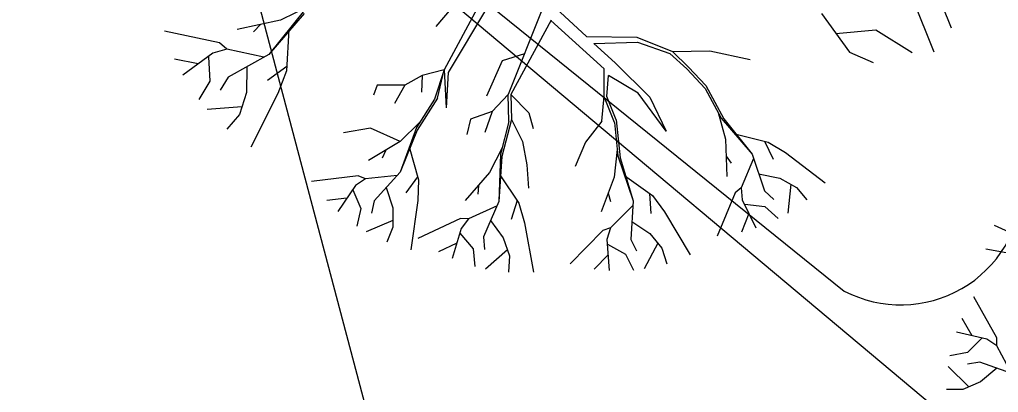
# Model space of a CAD drawing. Extents: x -438233 to -437334, y -1133133 to -1132623.
# Drawn here: x -438093.8 to -438087.09, y -1133017.22 to -1133014.67 of the extents above; entities that cross this region are included whole.
import ezdxf

# ---------------------------------------------------------------- set-up
doc = ezdxf.new("R2010")
doc.units = 0
for name, color, linetype in [('Vrstva 1', 7, 'Continuous'), ('Vrstva 11', 7, 'Continuous'), ('Vrstva 40', 7, 'Continuous')]:
    doc.layers.add(name, color=color, linetype=linetype)

msp = doc.modelspace()

# ---------------------------------------------------------------- linework, layer by layer
at = {"layer": 'Vrstva 1'}
for p, q in [((-438096.846, -1133009.51), (-438083.8202, -1133020.4226)), ((-438091.8042, -1133014.5691), (-438092.0077, -1133014.6685)), ((-438090.8403, -1133014.5884), (-438090.945, -1133014.713)), ((-438090.6464, -1133014.5589), (-438090.8884, -1133015.0092)), ((-438090.5898, -1133014.5776), (-438090.8614, -1133015.0267)), ((-438090.2135, -1133014.589), (-438090.4483, -1133015.1778)), ((-438090.1527, -1133014.5595), (-438089.9119, -1133014.7817)), ((-438087.6771, -1133014.5264), (-438087.535, -1133014.8852)), ((-438087.4772, -1133014.5691), (-438087.4158, -1133014.7227)), ((-438091.8445, -1133014.6016), (-438092.0884, -1133014.9045)), ((-438091.8469, -1133014.6245), (-438092.0884, -1133014.9045)), ((-438088.3038, -1133014.6239), (-438088.1124, -1133014.8888)), ((-438092.0077, -1133014.6685), (-438092.3063, -1133014.7329)), ((-438092.1443, -1133014.6974), (-438092.1925, -1133014.7498)), ((-438090.1557, -1133014.6685), (-438090.4309, -1133015.1772)), ((-438090.1563, -1133014.6709), (-438089.7915, -1133015.0032)), ((-438092.4267, -1133014.825), (-438092.8036, -1133014.7455)), ((-438091.9517, -1133014.7335), (-438091.9673, -1133015.0153)), ((-438089.9119, -1133014.7817), (-438089.5681, -1133014.7865)), ((-438089.5681, -1133014.7865), (-438089.3243, -1133014.8828)), ((-438088.2057, -1133014.76), (-438087.9323, -1133014.7353)), ((-438087.9323, -1133014.7353), (-438087.6825, -1133014.89)), ((-438092.3755, -1133014.8672), (-438092.4267, -1133014.825)), ((-438089.8619, -1133014.828), (-438089.5639, -1133014.8208)), ((-438089.8619, -1133014.828), (-438089.7174, -1133014.9611)), ((-438089.5639, -1133014.8208), (-438089.343, -1133014.8979)), ((-438092.4713, -1133014.8943), (-438092.6784, -1133015.0466)), ((-438092.5026, -1133014.9195), (-438092.4923, -1133015.0857)), ((-438092.3755, -1133014.8672), (-438092.4713, -1133014.8943)), ((-438092.1221, -1133014.9225), (-438092.3755, -1133014.8672)), ((-438092.0884, -1133014.9045), (-438092.3671, -1133015.0598)), ((-438090.3376, -1133014.8991), (-438090.4899, -1133014.9484)), ((-438089.343, -1133014.8979), (-438089.2268, -1133015.0032)), ((-438089.3243, -1133014.8828), (-438089.069, -1133014.8798)), ((-438089.3243, -1133014.8828), (-438089.2141, -1133014.9912)), ((-438089.069, -1133014.8798), (-438088.7921, -1133014.9388)), ((-438088.1124, -1133014.8888), (-438087.9504, -1133014.9599)), ((-438092.5718, -1133014.9677), (-438092.7344, -1133014.9352)), ((-438092.2383, -1133014.9876), (-438092.2407, -1133015.164)), ((-438091.9649, -1133014.987), (-438092.098, -1133015.0827)), ((-438090.4899, -1133014.9484), (-438090.5983, -1133015.1887)), ((-438089.7174, -1133014.9611), (-438089.479, -1133015.1953)), ((-438089.2141, -1133014.9912), (-438089.0949, -1133015.1158)), ((-438091.9673, -1133015.0153), (-438092.0263, -1133015.1718)), ((-438091.0378, -1133015.0472), (-438091.157, -1133015.114)), ((-438091.0378, -1133015.0472), (-438091.042, -1133015.1622)), ((-438090.8884, -1133015.0092), (-438091.0378, -1133015.0472)), ((-438090.8884, -1133015.0092), (-438090.9529, -1133015.2097)), ((-438090.9324, -1133015.2037), (-438090.8884, -1133015.0092)), ((-438090.8884, -1133015.0092), (-438090.8746, -1133015.2693)), ((-438090.8614, -1133015.0267), (-438090.8746, -1133015.2693)), ((-438089.7909, -1133015.1887), (-438089.7915, -1133015.0032)), ((-438089.774, -1133015.1911), (-438089.762, -1133015.0478)), ((-438089.5591, -1133015.1688), (-438089.762, -1133015.0478)), ((-438089.0991, -1133015.1369), (-438089.2268, -1133015.0032)), ((-438092.4923, -1133015.0857), (-438092.5682, -1133015.2121)), ((-438092.3671, -1133015.0598), (-438092.4213, -1133015.1489)), ((-438091.346, -1133015.1146), (-438091.3707, -1133015.1814)), ((-438091.157, -1133015.114), (-438091.346, -1133015.1146)), ((-438091.157, -1133015.114), (-438091.228, -1133015.2386)), ((-438089.0949, -1133015.1158), (-438088.9721, -1133015.3452)), ((-438092.2407, -1133015.164), (-438092.29, -1133015.3145)), ((-438092.0263, -1133015.1718), (-438092.2112, -1133015.5385)), ((-438090.4483, -1133015.1778), (-438090.5585, -1133015.2952)), ((-438090.4447, -1133015.362), (-438090.4483, -1133015.1778)), ((-438090.4309, -1133015.1772), (-438090.3069, -1133015.3037)), ((-438090.4309, -1133015.1772), (-438090.4273, -1133015.3494)), ((-438089.8084, -1133015.3608), (-438089.7909, -1133015.1887)), ((-438089.7102, -1133015.3512), (-438089.774, -1133015.1911)), ((-438089.3682, -1133015.4289), (-438089.5591, -1133015.1688)), ((-438089.0991, -1133015.1369), (-438088.9902, -1133015.3404)), ((-438090.9529, -1133015.2097), (-438091.0775, -1133015.4042)), ((-438090.9324, -1133015.2037), (-438091.0727, -1133015.4223)), ((-438089.7217, -1133015.3687), (-438089.7903, -1133015.1977)), ((-438089.479, -1133015.1953), (-438089.3682, -1133015.4289)), ((-438092.2732, -1133015.2633), (-438092.511, -1133015.2808)), ((-438092.29, -1133015.3145), (-438092.3761, -1133015.4156)), ((-438090.5585, -1133015.2952), (-438090.7072, -1133015.3458)), ((-438090.5585, -1133015.2952), (-438090.6085, -1133015.4379)), ((-438090.3069, -1133015.3037), (-438090.278, -1133015.4114)), ((-438089.0106, -1133015.3018), (-438088.9601, -1133015.4843)), ((-438091.054, -1133015.3669), (-438091.1883, -1133015.5005)), ((-438090.7072, -1133015.3458), (-438090.7313, -1133015.4506)), ((-438090.4447, -1133015.362), (-438090.5019, -1133015.5854)), ((-438090.4273, -1133015.3494), (-438090.4917, -1133015.6017)), ((-438090.4273, -1133015.3494), (-438090.352, -1133015.4987)), ((-438089.8084, -1133015.3608), (-438089.9203, -1133015.5041)), ((-438089.7217, -1133015.3687), (-438089.6976, -1133015.5987)), ((-438089.7102, -1133015.3512), (-438089.6825, -1133015.6107)), ((-438088.9902, -1133015.3404), (-438088.7788, -1133015.5866)), ((-438088.9721, -1133015.3452), (-438088.7788, -1133015.5866)), ((-438091.3918, -1133015.4084), (-438091.576, -1133015.4409)), ((-438091.1883, -1133015.5005), (-438091.3918, -1133015.4084)), ((-438091.0775, -1133015.4042), (-438091.1889, -1133015.7088)), ((-438091.0727, -1133015.4223), (-438091.1889, -1133015.7088)), ((-438088.898, -1133015.4481), (-438088.6693, -1133015.5035)), ((-438091.1883, -1133015.5005), (-438091.4068, -1133015.6306)), ((-438090.352, -1133015.4987), (-438090.3219, -1133015.6589)), ((-438089.9203, -1133015.5041), (-438089.9908, -1133015.6715)), ((-438088.9601, -1133015.4843), (-438088.9528, -1133015.7389)), ((-438088.6927, -1133015.4975), (-438088.6337, -1133015.6215)), ((-438088.6693, -1133015.5035), (-438088.5507, -1133015.5758)), ((-438091.2882, -1133015.5595), (-438091.3123, -1133015.6137)), ((-438091.1263, -1133015.5372), (-438091.0636, -1133015.763)), ((-438090.4911, -1133015.5439), (-438090.5766, -1133015.7124)), ((-438090.5019, -1133015.5854), (-438090.5122, -1133015.9099)), ((-438089.7024, -1133015.5553), (-438089.7235, -1133015.7432)), ((-438088.7788, -1133015.5866), (-438088.6939, -1133015.8383)), ((-438088.5507, -1133015.5758), (-438088.2785, -1133015.7829)), ((-438090.4917, -1133015.6017), (-438090.5122, -1133015.9099)), ((-438090.3219, -1133015.6589), (-438090.3093, -1133015.8184)), ((-438089.6976, -1133015.5987), (-438089.594, -1133015.9063)), ((-438089.6825, -1133015.6107), (-438089.594, -1133015.9063)), ((-438088.9564, -1133015.6005), (-438088.9209, -1133015.648)), ((-438088.7686, -1133015.6167), (-438088.8535, -1133015.816)), ((-438091.1889, -1133015.7088), (-438091.3677, -1133015.9051)), ((-438090.5766, -1133015.7124), (-438090.7434, -1133015.9045)), ((-438090.5061, -1133015.7275), (-438090.3755, -1133015.9226)), ((-438088.7337, -1133015.7215), (-438088.5892, -1133015.7504)), ((-438091.4773, -1133015.7353), (-438091.7958, -1133015.7739)), ((-438091.4255, -1133015.7552), (-438091.4941, -1133015.8016)), ((-438091.4255, -1133015.7552), (-438091.4773, -1133015.7353)), ((-438091.2105, -1133015.7317), (-438091.4255, -1133015.7552)), ((-438091.0697, -1133015.7407), (-438091.1491, -1133015.8515)), ((-438091.0636, -1133015.763), (-438091.0685, -1133015.9027)), ((-438089.7235, -1133015.7432), (-438089.812, -1133015.9816)), ((-438089.6524, -1133015.7329), (-438089.461, -1133015.8702)), ((-438088.5892, -1133015.7504), (-438088.4742, -1133015.8136)), ((-438088.5127, -1133015.7925), (-438088.5344, -1133015.9906)), ((-438091.4941, -1133015.8016), (-438091.6163, -1133015.978)), ((-438091.5122, -1133015.8305), (-438091.4592, -1133015.9593)), ((-438091.2846, -1133015.8136), (-438091.2401, -1133015.9539)), ((-438090.6524, -1133015.8003), (-438090.6579, -1133015.8594)), ((-438089.7638, -1133015.8521), (-438089.7481, -1133015.9093)), ((-438089.4808, -1133015.8563), (-438089.4724, -1133015.9924)), ((-438088.8956, -1133015.8509), (-438089.0172, -1133016.1483)), ((-438088.8535, -1133015.816), (-438088.8956, -1133015.8509)), ((-438088.8535, -1133015.816), (-438088.8463, -1133015.8979)), ((-438088.6939, -1133015.8383), (-438088.6295, -1133015.8961)), ((-438088.4742, -1133015.8136), (-438088.4038, -1133015.8997)), ((-438091.5537, -1133015.887), (-438091.691, -1133015.9039)), ((-438091.3677, -1133015.9051), (-438091.3864, -1133015.99)), ((-438091.0685, -1133015.9027), (-438091.1166, -1133016.2417)), ((-438090.5122, -1133015.9099), (-438090.6193, -1133016.1532)), ((-438090.3887, -1133015.9027), (-438090.4285, -1133016.0333)), ((-438090.3755, -1133015.9226), (-438090.3364, -1133016.0556)), ((-438089.594, -1133015.9063), (-438089.6091, -1133016.1706)), ((-438089.461, -1133015.8702), (-438089.3779, -1133015.9816)), ((-438088.8463, -1133015.8979), (-438088.7523, -1133016.0905)), ((-438088.8294, -1133015.928), (-438088.6909, -1133015.9448)), ((-438091.4592, -1133015.9593), (-438091.4857, -1133016.0791)), ((-438091.2401, -1133015.9539), (-438091.2388, -1133016.0857)), ((-438090.5248, -1133015.9388), (-438090.7217, -1133016.0291)), ((-438089.5952, -1133015.9376), (-438089.7481, -1133016.0905)), ((-438089.3779, -1133015.9816), (-438089.2027, -1133016.2754)), ((-438088.7999, -1133015.9918), (-438088.8523, -1133016.1206)), ((-438088.6909, -1133015.9448), (-438088.5994, -1133016.0255)), ((-438091.2388, -1133016.0406), (-438091.4225, -1133016.1188)), ((-438090.7765, -1133016.0267), (-438091.0679, -1133016.164)), ((-438090.7217, -1133016.0291), (-438090.7765, -1133016.0267)), ((-438090.7217, -1133016.0291), (-438090.7716, -1133016.0948)), ((-438090.5694, -1133016.0406), (-438090.4827, -1133016.1586)), ((-438090.3364, -1133016.0556), (-438090.275, -1133016.3928)), ((-438089.6018, -1133016.0478), (-438089.479, -1133016.1291)), ((-438091.2388, -1133016.0857), (-438091.2804, -1133016.1881)), ((-438090.7716, -1133016.0948), (-438090.8325, -1133016.3001)), ((-438090.7795, -1133016.1273), (-438090.6892, -1133016.2338)), ((-438089.8011, -1133016.108), (-438090.0251, -1133016.3374)), ((-438089.7481, -1133016.0905), (-438089.8011, -1133016.108)), ((-438089.7481, -1133016.0905), (-438089.7728, -1133016.1694)), ((-438089.479, -1133016.1291), (-438089.3959, -1133016.2308)), ((-438087.0176, -1133016.1206), (-438087.1187, -1133016.0754)), ((-438090.8011, -1133016.1947), (-438090.9264, -1133016.2543)), ((-438090.6193, -1133016.1532), (-438090.6103, -1133016.2399)), ((-438090.4827, -1133016.1586), (-438090.4405, -1133016.2832)), ((-438089.7728, -1133016.1694), (-438089.7578, -1133016.3831)), ((-438089.6091, -1133016.1706), (-438089.5705, -1133016.2489)), ((-438089.4242, -1133016.1965), (-438089.5182, -1133016.3717)), ((-438090.6892, -1133016.2338), (-438090.6765, -1133016.3548)), ((-438090.455, -1133016.2411), (-438090.6037, -1133016.3723)), ((-438089.7686, -1133016.2031), (-438089.6464, -1133016.2706)), ((-438089.3959, -1133016.2308), (-438089.3634, -1133016.3368)), ((-438086.8424, -1133016.2988), (-438087.1783, -1133016.2368)), ((-438090.4405, -1133016.2832), (-438090.4465, -1133016.394)), ((-438089.765, -1133016.2742), (-438089.8613, -1133016.3735)), ((-438089.6464, -1133016.2706), (-438089.5916, -1133016.3807)), ((-438088.147, -1133016.523), (-438088.147, -1133016.523)), ((-438087.1031, -1133016.8431), (-438087.259, -1133016.5625)), ((-438087.2722, -1133016.8298), (-438087.3403, -1133016.71)), ((-438087.1705, -1133016.8527), (-438087.3794, -1133016.8057)), ((-438087.2042, -1133016.8467), (-438087.3029, -1133016.9442)), ((-438087.1019, -1133016.8985), (-438087.1705, -1133016.8527)), ((-438087.1019, -1133016.8985), (-438087.1031, -1133016.8431)), ((-438086.9989, -1133017.0887), (-438087.1019, -1133016.8985)), ((-438087.3029, -1133016.9442), (-438087.424, -1133016.9659)), ((-438087.2951, -1133017.179), (-438087.4366, -1133017.0387)), ((-438087.2181, -1133017.0092), (-438087.3036, -1133017.0237)), ((-438086.9688, -1133017.0995), (-438087.2181, -1133017.0092)), ((-438087.1025, -1133017.0514), (-438087.215, -1133017.1453)), ((-438087.3361, -1133017.1959), (-438087.4474, -1133017.1971)), ((-438087.215, -1133017.1453), (-438087.3361, -1133017.1959))]:
    msp.add_line(p, q, dxfattribs=at)
at = {"layer": 'Vrstva 11'}
msp.add_lwpolyline([(-438096.846, -1133009.51), (-438088.147, -1133016.523)], dxfattribs=at)
msp.add_arc((-438087.7599, -1133015.7824), 0.8357, 242.40413, 357.48877, dxfattribs=at)
at = {"layer": 'Vrstva 40'}
msp.add_lwpolyline([(-438093.636, -1133008.9754), (-438086.3458, -1133036.4844), (-438083.9887, -1133036.4844)], dxfattribs=at)

doc.saveas('drawing.dxf')
